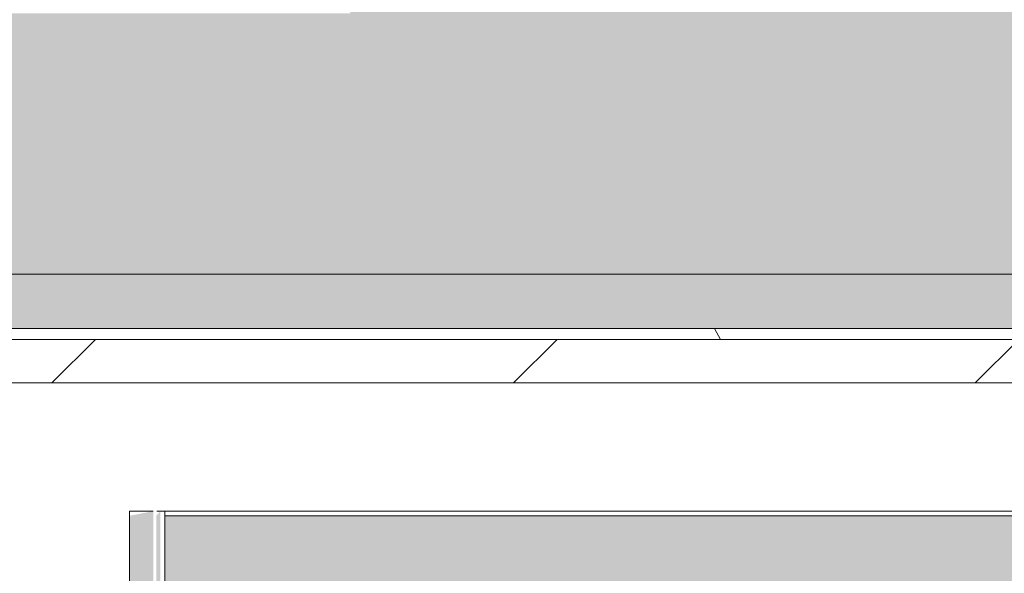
# Model space of a CAD drawing. Header units: millimetres. Extents: x 5980700 to 6194397, y -12939 to 2351883.
# Tile 416 of 587: x 6089586 to 6089813, y 1785 to 1912. Entities that reach past the tile are written whole.
import ezdxf

# ---------------------------------------------------------------- set-up
doc = ezdxf.new("R2010")
doc.units = ezdxf.units.MM
for name, color, linetype, lineweight in [('A-FLOR-PATT', 8, 'Continuous', 18), ('A-WALL', 113, 'Continuous', 18), ('A-WALL-PATT', 111, 'Continuous', 25), ('P-SANR-FIXT', 6, 'Continuous', 9)]:
    doc.layers.add(name, color=color, linetype=linetype, lineweight=lineweight)

# ---------------------------------------------------------------- blocks, each defined once
blk = doc.blocks.new('GR-MET-TANQUE DE PAREDE TRAMONTINA HERA WALL 30L EM AÇO INOX ACETINADO 50 X40 CM - 94401-3228721-PLANTA DE CAIMENTO DE PISOS - 1 PAV_')
at = {"layer": 'P-SANR-FIXT', "lineweight": 5}
for points in [[(-6992.274038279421, 297.0646794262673), (-6873.461325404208, 297.0646794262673), (-6886.913560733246, 8323.464679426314), (-6992.274038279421, 8303.144679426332), (-6992.274038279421, 719.1530547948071)], [(-6835.02467942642, 297.0646794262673), (-6855.378377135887, 8323.464679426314), (-6873.461325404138, 8303.144679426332), (-6854.594807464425, 297.0646794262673), (-6843.594265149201, 297.0646794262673)]]:
    blk.add_hatch(color=256, dxfattribs=at).paths.add_polyline_path(points)
h = blk.add_hatch(color=256, dxfattribs=at)
h.paths.add_polyline_path([(3578.975320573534, -2954.135320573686), (4057.007926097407, -2917.319573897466), (4357.038408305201, -2859.661357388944), (4771.137865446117, -2726.593491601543), (5089.883297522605, -2581.729951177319), (5485.223687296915, -2334.94529877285), (5734.91970704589, -2136.49346502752), (6012.533465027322, -1858.87970704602), (6254.660465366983, -1549.827425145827), (6495.420201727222, -1136.517144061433), (6633.416969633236, -813.7585207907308), (6741.633845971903, -453.3620288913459), (6806.47041204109, -94.82417541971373), (6830.175320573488, 297.0646794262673), (6830.175320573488, 8303.144679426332), (-6835.02467942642, 8303.144679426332), (-6829.093041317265, 100.7621086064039), (-6781.769720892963, -288.9804995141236), (-6687.813160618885, -670.1772492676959), (-6548.593458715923, -1037.269433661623), (-6366.140751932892, -1384.904022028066), (-6143.115611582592, -1708.011719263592), (-5882.770246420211, -2001.88088756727), (-5588.901078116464, -2262.226252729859), (-5189.558977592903, -2528.247734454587), (-4868.622207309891, -2688.222825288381), (-4512.286641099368, -2817.734528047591), (-4149.251543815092, -2904.018411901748), (-3773.296327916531, -2948.410091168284), (-3084.070879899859, -2954.135320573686), (2628.792164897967, -2954.135320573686)])
h.paths.add_polyline_path([(-3583.824679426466, -2720.455320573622), (-3962.020218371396, -2696.661274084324), (-4334.251387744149, -2625.654380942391), (-4694.647879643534, -2508.554462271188), (-5037.526026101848, -2347.208253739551), (-5367.362434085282, -2136.49346502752), (-5649.459262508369, -1902.612733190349), (-5940.502402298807, -1585.586717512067), (-6143.115611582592, -1300.333383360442), (-6314.158406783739, -987.7328484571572), (-6453.656738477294, -635.4002814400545), (-6557.34152234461, -208.7261621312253), (-6595.390292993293, 107.5930309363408), (-6601.344679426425, 719.1530547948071), (-6595.390292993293, 5109.336327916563), (-6547.896104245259, 5485.291543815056), (-6453.656738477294, 5852.329640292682), (-6289.992877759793, 6252.089728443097), (-6131.601081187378, 6536.732749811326), (-5908.863799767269, 6843.304316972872), (-5649.459262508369, 7119.542092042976), (-5357.478433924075, 7361.089640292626), (-5037.526026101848, 7564.137612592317), (-4694.647879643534, 7725.483821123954), (-4334.251387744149, 7842.583739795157), (-3962.020218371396, 7913.590632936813), (-3583.824679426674, 7937.384679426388), (3768.446969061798, 7931.430292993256), (4144.40218496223, 7883.936104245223), (4511.440281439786, 7789.696738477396), (4863.772848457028, 7650.198406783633), (5195.84339095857, 7467.641081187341), (5537.519896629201, 7213.954633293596), (5778.652733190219, 6985.499262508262), (6020.2002814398, 6693.518433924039), (6223.248253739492, 6373.566026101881), (6384.594462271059, 6030.687879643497), (6501.6943809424, 5670.291387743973), (6572.701274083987, 5298.06021837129), (6596.495320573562, 4919.864679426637), (6590.54093414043, 107.5930309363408), (6543.046745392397, -268.3621849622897), (6435.390977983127, -672.6657705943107), (6309.309047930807, -987.7328484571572), (6126.751722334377, -1319.80339095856), (5877.920887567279, -1655.972284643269), (5644.609903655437, -1902.612733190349), (5352.629075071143, -2144.160281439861), (4971.026730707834, -2378.620465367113), (4635.09835299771, -2528.247734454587), (4329.402028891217, -2625.654380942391), (3896.475320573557, -2702.39869174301), (3578.975320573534, -2720.455320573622), (-3084.070879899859, -2720.455320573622)])
for p, q in [((-6992.274038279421, 8323.464679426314), (-6992.274038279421, 297.0646794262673)), ((-6886.913560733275, 8323.464679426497), (-6992.274038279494, 8323.464679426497)), ((-6835.024679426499, 8323.464679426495), (-6871.143970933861, 8323.464679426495)), ((6830.175320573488, 8323.464679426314), (-6835.02467942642, 8323.464679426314)), ((-6835.024679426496, 8303.144679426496), (-6835.024679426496, 8323.464679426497)), ((6830.175320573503, 8323.464679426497), (-6835.024679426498, 8323.464679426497)), ((-6835.02467942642, 8303.144679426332), (6830.175320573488, 8303.144679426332)), ((-6835.0246794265, 297.0646794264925), (-6835.0246794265, 8303.144679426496)), ((6830.175320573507, 8303.144679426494), (-6835.024679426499, 8303.144679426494))]:
    blk.add_line(p, q, dxfattribs=at)
blk = doc.blocks.new('GR-MET-TANQUE DE PAREDE TRAMONTINA HERA WALL 30L EM AÇO INOX ACETINADO 50 X40 CM - 94401-107 TANQUE DE PAREDE 27L-3228722-PLANTA DE CAIMENTO DE PISOS - 1 PAV_')
at = {"xscale": 0.05153901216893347, "yscale": 0.05153901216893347, "zscale": 0.05153901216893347}
blk.add_blockref('GR-MET-TANQUE DE PAREDE TRAMONTINA HERA WALL 30L EM AÇO INOX ACETINADO 50 X40 CM - 94401-3228721-PLANTA DE CAIMENTO DE PISOS - 1 PAV_', (0.1249655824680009, -232.6195110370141), dxfattribs=at)
blk = doc.blocks.new('BE-PMSa-MOD-ARQ-CONEXAODOFUTURO-EX-000-R_rvt-2-PLANTA DE CAIMENTO DE PISOS - 1 PAV_')
at = {"layer": 'A-FLOR-PATT', "lineweight": 5}
h = blk.add_hatch(dxfattribs=at)
h.set_pattern_fill('FP_192', color=71, style=0, pattern_type=2)
h.set_pattern_definition([(90, (-2708.615, 514.159), (-450, 2.755455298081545e-14), []), (180, (-2708.615, 514.159), (-5.510910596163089e-14, -450), [])])
h.paths.add_polyline_path([(-3061.114845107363, 120.3896399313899), (-3051.114845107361, 120.3896399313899), (-3051.114845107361, 760.3896399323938), (-3061.114845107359, 760.3896399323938), (-3061.114845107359, 771.3896399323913), (-3081.11991173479, 771.3896399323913), (-3081.11991173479, 660.3896399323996), (-3100.119911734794, 660.3896399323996), (-3100.119911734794, 790.3896399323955), (-3061.114845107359, 790.3896399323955), (-3061.114845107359, 800.3896399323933), (-3051.114845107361, 800.3896399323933), (-3051.114845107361, 840.3896399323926), (-3021.114845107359, 840.3896399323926), (-3021.114845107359, 800.3896399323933), (-3011.114845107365, 800.3896399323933), (-3011.114845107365, 790.3896399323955), (-2972.10977847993, 790.3896399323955), (-2972.10977847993, 660.3896399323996), (-2991.10977847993, 660.3896399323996), (-2992.114845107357, 771.3896399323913), (-3011.114845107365, 771.3896399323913), (-3011.114845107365, 760.3896399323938), (-3021.114845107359, 760.3896399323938), (-3021.114845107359, 120.3896399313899), (-2321.114845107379, 120.38963993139), (-2321.114845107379, 135.3896399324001), (-2271.114845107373, 135.3896399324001), (-2271.114845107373, 120.3896399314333), (-1788.614845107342, 120.3896399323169), (-1788.614845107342, 1828.640541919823), (-3156.11484510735, 1828.640541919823), (-3156.11484510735, 120.3896399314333), (-3111.11484510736, 120.3896399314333), (-3111.11484510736, 135.3896399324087), (-3061.114845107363, 135.3896399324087)])
h.paths.add_polyline_path([(-2385.405754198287, 1209.818154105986), (-2494.67406530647, 1210.968425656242), (-2513.441901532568, 1213.826982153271), (-2533.617734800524, 1219.299263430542), (-2552.767718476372, 1227.020742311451), (-2572.598511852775, 1237.934278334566), (-2596.182046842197, 1256.218682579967), (-2611.756813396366, 1272.471553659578), (-2623.984628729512, 1288.809522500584), (-2634.924497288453, 1307.873240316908), (-2642.997398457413, 1326.996886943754), (-2648.820865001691, 1346.916379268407), (-2653.364776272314, 1385.486267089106), (-2652.214504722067, 1799.158994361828), (-1932.864913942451, 1798.111721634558), (-1934.015185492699, 1368.508865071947), (-1936.873741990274, 1349.741028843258), (-1942.346023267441, 1329.565195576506), (-1950.067502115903, 1310.415211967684), (-1960.981038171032, 1290.584418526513), (-1979.476394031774, 1266.776786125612), (-1995.518314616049, 1251.426116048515), (-2011.856290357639, 1239.198296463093), (-2030.920000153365, 1228.258433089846), (-2050.043646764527, 1220.18553192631), (-2069.963139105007, 1214.362065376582), (-2108.533026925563, 1209.818154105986), (-2301.77352173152, 1209.818154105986)])
h.paths.add_polyline_path([(-2477.696663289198, 1215.248329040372), (-2478.707222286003, 1215.869540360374), (-2481.621891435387, 1215.495511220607)])
h.paths.add_polyline_path([(-2477.696663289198, 1217.373753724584), (-2477.696663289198, 1217.922630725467), (-2478.601607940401, 1217.418295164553)])
h.paths.add_polyline_path([(-2477.696663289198, 1216.522428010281), (-2477.696663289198, 1217.373753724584), (-2481.267902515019, 1216.640651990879)])
h.paths.add_polyline_path([(-2486.166268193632, 1217.790628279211), (-2488.743123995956, 1218.204088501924), (-2487.626071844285, 1217.86247991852)])
h.paths.add_polyline_path([(-2082.560126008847, 1219.247246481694), (-2063.880831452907, 1223.351276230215), (-2077.389146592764, 1220.869054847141), (-2082.446150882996, 1219.285498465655)])
h.paths.add_polyline_path([(-2600.209048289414, 1270.129862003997), (-2610.318473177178, 1282.855912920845), (-2606.494505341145, 1277.552102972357), (-2600.230697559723, 1270.153270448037)])
h.paths.add_polyline_path([(-2585.479272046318, 1256.261601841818), (-2596.365847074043, 1267.143696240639), (-2593.660653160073, 1263.568418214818), (-2585.645466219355, 1256.402757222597)])
h.paths.add_polyline_path([(-2569.213826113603, 1244.238721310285), (-2581.107200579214, 1253.625674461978), (-2578.064582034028, 1250.457326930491), (-2569.933853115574, 1244.717610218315)])
h.paths.add_polyline_path([(-2542.382742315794, 1230.109776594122), (-2555.567367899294, 1237.116035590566), (-2554.304913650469, 1235.563275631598), (-2542.885728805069, 1230.326467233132)])
h.paths.add_polyline_path([(-2034.649451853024, 1234.303316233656), (-2019.671442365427, 1243.056734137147), (-2030.856846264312, 1236.97880872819), (-2034.105931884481, 1234.686742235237)])
h.paths.add_polyline_path([(-2053.302534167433, 1226.502938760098), (-2037.770522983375, 1233.315533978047), (-2049.805317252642, 1228.430575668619), (-2053.035444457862, 1226.650156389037)])
h.paths.add_polyline_path([(-2029.460233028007, 1236.110069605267), (-2021.413321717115, 1240.785904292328), (-2029.442440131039, 1236.119169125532)])
h.paths.add_polyline_path([(-1985.740838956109, 1329.465160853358), (-1983.190975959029, 1331.20294935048), (-1984.448311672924, 1330.230550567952), (-1985.55232971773, 1329.576789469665)])
h.paths.add_polyline_path([(-1986.011866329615, 1323.496216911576), (-1985.196751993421, 1322.730366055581), (-1986.094555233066, 1322.739353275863)])
h.paths.add_polyline_path([(-1999.17087410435, 1303.194681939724), (-1997.2370520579, 1300.723855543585), (-2002.359454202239, 1298.686025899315), (-1999.489666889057, 1302.83380980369)])
h.paths.add_polyline_path([(-2010.217714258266, 1292.558936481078), (-2014.480092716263, 1289.727775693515), (-2013.238608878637, 1288.302829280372), (-2009.70505890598, 1291.768410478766)])
h.paths.add_polyline_path([(-2016.934354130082, 1285.736636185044), (-2017.839468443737, 1287.106963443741), (-2019.880274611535, 1286.699588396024), (-2018.839280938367, 1285.290387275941), (-2017.120664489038, 1285.692991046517)])
h.paths.add_polyline_path([(-2037.197033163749, 1267.560721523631), (-2042.49597852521, 1264.949931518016), (-2041.044355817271, 1267.323389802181), (-2038.819816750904, 1267.917308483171)])
h.paths.add_polyline_path([(-2045.098100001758, 1270.695217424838), (-2042.49597852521, 1275.057467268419), (-2045.439065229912, 1274.271782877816), (-2048.551302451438, 1273.278130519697), (-2047.090147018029, 1272.794656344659), (-2045.439065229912, 1271.561042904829)])
h.paths.add_polyline_path([(-2065.298357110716, 1261.472472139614), (-2067.027447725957, 1260.090729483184), (-2065.354163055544, 1260.351172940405)])
h.paths.add_polyline_path([(-2062.822545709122, 1266.350255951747), (-2057.822252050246, 1267.765776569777), (-2057.822252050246, 1268.574891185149), (-2058.395226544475, 1269.868988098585), (-2054.520052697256, 1273.640267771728), (-2055.220535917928, 1274.239021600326), (-2056.343306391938, 1275.32056883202), (-2060.645077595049, 1271.268401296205), (-2059.537463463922, 1271.063836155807), (-2062.755643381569, 1266.549115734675)])
h.paths.add_polyline_path([(-2066.024810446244, 1265.245595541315), (-2066.024810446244, 1262.900282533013), (-2067.027447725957, 1262.003603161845), (-2065.203360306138, 1261.534719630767), (-2062.104395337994, 1264.616876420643), (-2063.351178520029, 1265.245595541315), (-2063.711326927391, 1266.043659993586), (-2065.550969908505, 1265.40905263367)])
h.paths.add_polyline_path([(-2065.210598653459, 1267.274529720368), (-2065.210598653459, 1269.687649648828), (-2068.749299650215, 1267.835220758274), (-2065.550969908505, 1267.328459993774)])
h.paths.add_polyline_path([(-2076.352072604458, 1260.868781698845), (-2072.182003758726, 1260.868781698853), (-2070.411218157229, 1263.783445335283), (-2065.210598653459, 1267.274529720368), (-2068.45025263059, 1266.678302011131), (-2068.749299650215, 1267.835220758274), (-2076.311618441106, 1262.787586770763), (-2076.092766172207, 1262.695778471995)])
h.paths.add_polyline_path([(-2101.257883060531, 1242.108587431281), (-2074.989097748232, 1246.259658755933), (-2051.282296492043, 1254.553749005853), (-2037.754781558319, 1261.220955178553), (-2020.310723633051, 1272.991598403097), (-2005.490591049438, 1286.285470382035), (-1997.699132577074, 1295.230027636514), (-1986.238142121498, 1311.600876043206), (-1977.995940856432, 1327.272039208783), (-1971.469536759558, 1345.134692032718), (-1967.4985743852, 1362.201384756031), (-1965.742905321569, 1378.284486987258), (-1966.86839724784, 1378.118265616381), (-1969.205306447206, 1369.156972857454), (-1968.456233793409, 1368.065475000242), (-1970.604800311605, 1364.285350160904), (-1971.583910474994, 1364.144090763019), (-1974.169945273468, 1358.451519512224), (-1977.714465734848, 1353.075655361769), (-1976.676781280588, 1351.715792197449), (-1972.617144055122, 1355.947862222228), (-1971.794189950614, 1355.661244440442), (-1969.781314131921, 1358.386849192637), (-1973.358730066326, 1349.986799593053), (-1973.358730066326, 1349.742312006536), (-1972.745116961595, 1348.620988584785), (-1976.191948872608, 1339.06831262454), (-1979.134245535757, 1335.099132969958), (-1981.095831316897, 1334.169196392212), (-1981.095831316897, 1339.256395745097), (-1982.042071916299, 1339.40947422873), (-1984.300262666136, 1336.763749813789), (-1986.248129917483, 1334.071764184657), (-1985.315838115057, 1333.637814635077), (-1984.458201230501, 1333.637814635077), (-1986.217635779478, 1330.959531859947), (-1989.781597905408, 1328.576218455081), (-1989.337710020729, 1325.45135236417), (-1985.993920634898, 1329.154876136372), (-1985.55232971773, 1328.404820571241), (-1986.175633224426, 1325.584541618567), (-1984.448311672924, 1327.637175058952), (-1983.531970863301, 1326.957940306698), (-1988.300257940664, 1322.275104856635), (-1989.781597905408, 1322.489197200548), (-1990.669972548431, 1322.081489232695), (-1993.670908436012, 1317.650989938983), (-1995.866106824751, 1316.820626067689), (-1995.866106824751, 1314.112330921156), (-1991.567297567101, 1315.625908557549), (-1988.781726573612, 1317.560638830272), (-1991.573527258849, 1313.959319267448), (-1991.576189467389, 1312.592637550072), (-1997.193717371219, 1304.792685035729), (-2006.969637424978, 1297.111660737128), (-2010.998278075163, 1296.87058749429), (-2011.283304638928, 1294.929710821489), (-2014.009268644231, 1293.674927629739), (-2009.318441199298, 1293.039932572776), (-2006.961267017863, 1294.112457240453), (-2005.775437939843, 1293.583724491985), (-2005.775437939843, 1291.518149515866), (-2004.777982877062, 1291.768410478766), (-2007.007336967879, 1288.677704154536), (-2009.318441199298, 1288.266765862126), (-2012.037773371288, 1288.522634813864), (-2013.672997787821, 1287.160244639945), (-2014.026177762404, 1286.231266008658), (-2018.839280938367, 1284.283823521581), (-2019.861647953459, 1282.710133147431), (-2017.839468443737, 1282.540732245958), (-2013.949506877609, 1283.907405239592), (-2014.014366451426, 1281.164908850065), (-2015.090040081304, 1280.328357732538), (-2026.025034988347, 1274.761583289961), (-2028.68532392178, 1272.991598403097), (-2029.311900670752, 1271.788868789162), (-2028.53730509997, 1271.269004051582), (-2033.039868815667, 1268.595802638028), (-2033.771857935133, 1269.159614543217), (-2036.217310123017, 1269.159614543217), (-2033.771857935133, 1271.079977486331), (-2035.629067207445, 1271.403304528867), (-2038.071023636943, 1271.859411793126), (-2038.461734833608, 1271.835372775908), (-2040.385987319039, 1270.21187522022), (-2041.309287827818, 1269.662975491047), (-2044.282382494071, 1268.646576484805), (-2046.410641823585, 1270.883625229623), (-2049.607524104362, 1270.325756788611), (-2050.033026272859, 1269.602491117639), (-2047.090147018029, 1268.346741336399), (-2050.865522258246, 1266.797149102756), (-2052.603626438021, 1266.434433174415), (-2057.907121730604, 1261.294097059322), (-2060.474703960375, 1260.344721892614), (-2068.29066351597, 1257.742209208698), (-2072.195619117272, 1258.591187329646), (-2074.469517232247, 1257.753722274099), (-2077.022368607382, 1260.820498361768), (-2082.761014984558, 1259.45817597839), (-2085.376661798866, 1257.81157915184), (-2087.232279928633, 1258.619929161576), (-2086.881232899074, 1261.122462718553), (-2091.091994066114, 1259.745007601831), (-2090.909593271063, 1258.619929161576), (-2097.224943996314, 1257.175148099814), (-2100.040584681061, 1256.356742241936), (-2100.304326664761, 1255.522836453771), (-2102.671216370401, 1254.435178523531), (-2104.757513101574, 1255.483089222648), (-2108.533026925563, 1255.291145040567), (-2108.532940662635, 1252.454629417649), (-2100.662309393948, 1253.432346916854), (-2098.74092597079, 1251.621364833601), (-2098.538726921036, 1251.675186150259), (-2095.592052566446, 1253.432346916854), (-2097.124365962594, 1254.517098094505), (-2085.245502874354, 1255.075280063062), (-2085.245502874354, 1252.933898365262), (-2089.041202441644, 1251.747326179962), (-2085.245502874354, 1249.586500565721), (-2092.459903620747, 1247.877179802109), (-2097.136337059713, 1248.913496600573), (-2101.443416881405, 1250.227805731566), (-2101.4861124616, 1250.332797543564), (-2104.929092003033, 1251.645184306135), (-2108.533026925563, 1250.332797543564), (-2108.533026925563, 1242.473705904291)])
h.paths.add_polyline_path([(-2477.696663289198, 1248.875312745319), (-2477.696663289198, 1249.951062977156), (-2478.891897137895, 1249.118011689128)])
h.paths.add_polyline_path([(-2495.720368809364, 1260.277374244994), (-2498.059536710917, 1259.688216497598), (-2496.826857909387, 1259.688216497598), (-2496.360625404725, 1259.936375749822)])
h.paths.add_polyline_path([(-2517.198736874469, 1260.56345831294), (-2519.99770862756, 1261.712181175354), (-2519.216795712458, 1260.863032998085), (-2518.533944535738, 1260.761665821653)])
h.paths.add_polyline_path([(-2535.373757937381, 1264.950981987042), (-2533.814286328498, 1265.806610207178), (-2535.01086572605, 1265.806610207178), (-2535.297832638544, 1265.129998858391)])
h.paths.add_polyline_path([(-2547.902016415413, 1272.910526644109), (-2544.930173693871, 1271.000908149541), (-2545.880019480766, 1272.766426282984), (-2546.820587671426, 1272.833457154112)])
h.paths.add_polyline_path([(-2582.251883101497, 1295.895512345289), (-2577.042795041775, 1292.538573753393), (-2576.545114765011, 1293.125308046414), (-2577.751080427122, 1295.895512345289), (-2585.646606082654, 1299.767399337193), (-2582.463302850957, 1296.13664936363)])
h.paths.add_polyline_path([(-2589.869940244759, 1310.141500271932), (-2585.963054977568, 1307.340931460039), (-2585.226527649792, 1308.248809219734), (-2588.207083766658, 1310.673724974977), (-2588.816374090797, 1311.367223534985), (-2589.78324481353, 1310.242362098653)])
h.paths.add_polyline_path([(-2597.592707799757, 1316.257969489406), (-2590.191331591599, 1309.677347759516), (-2590.191331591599, 1310.563576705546), (-2594.564858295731, 1316.257969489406), (-2595.735742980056, 1315.351682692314)])
h.paths.add_polyline_path([(-2598.404424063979, 1320.693153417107), (-2596.293896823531, 1320.693153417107), (-2597.349434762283, 1321.068025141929)])
h.paths.add_polyline_path([(-2603.441542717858, 1335.498170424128), (-2603.065711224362, 1332.696711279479), (-2600.214130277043, 1330.313454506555), (-2600.214130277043, 1331.594398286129), (-2601.855949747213, 1332.696711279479), (-2602.313533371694, 1333.50517969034)])
h.paths.add_polyline_path([(-2477.696663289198, 1242.473705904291), (-2477.696663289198, 1248.875312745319), (-2482.00864201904, 1249.118011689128), (-2483.24217170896, 1249.698056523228), (-2490.440285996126, 1249.365105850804), (-2482.496771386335, 1251.282385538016), (-2477.696663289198, 1251.294735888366), (-2477.696663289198, 1255.291145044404), (-2481.709060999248, 1255.291145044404), (-2482.263410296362, 1256.342370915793), (-2487.283260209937, 1256.607055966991), (-2487.283260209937, 1259.005845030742), (-2494.001528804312, 1258.646488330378), (-2494.243663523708, 1257.854050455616), (-2497.015240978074, 1258.125844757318), (-2498.91830454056, 1258.646488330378), (-2500.779650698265, 1258.646488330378), (-2502.270287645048, 1259.688216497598), (-2504.238014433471, 1258.999604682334), (-2507.053541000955, 1260.667170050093), (-2508.774623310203, 1260.831165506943), (-2508.28731623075, 1262.970235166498), (-2508.039137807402, 1263.783445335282), (-2523.129242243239, 1268.45270255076), (-2525.712986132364, 1268.595935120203), (-2527.059826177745, 1269.967192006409), (-2532.639903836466, 1269.406412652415), (-2529.976181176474, 1267.779322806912), (-2529.961775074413, 1265.775328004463), (-2525.150879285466, 1265.806610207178), (-2525.115171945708, 1266.474671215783), (-2521.395164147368, 1266.201362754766), (-2520.600951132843, 1264.873473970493), (-2519.76022220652, 1264.062454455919), (-2516.997364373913, 1263.178130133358), (-2513.966977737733, 1261.825736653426), (-2511.729684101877, 1261.766492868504), (-2512.40283933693, 1259.736450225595), (-2515.320060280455, 1259.784294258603), (-2517.064347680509, 1259.409134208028), (-2517.198736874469, 1258.955268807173), (-2520.734602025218, 1261.088346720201), (-2519.175935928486, 1258.179712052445), (-2518.533944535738, 1257.871480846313), (-2513.70021302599, 1257.689736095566), (-2514.006080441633, 1256.080285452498), (-2515.412821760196, 1255.1539694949), (-2512.40283933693, 1253.171741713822), (-2518.533944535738, 1253.010908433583), (-2517.064347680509, 1252.097279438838), (-2519.392755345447, 1251.708643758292), (-2522.841066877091, 1253.690669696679), (-2524.712103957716, 1256.399629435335), (-2524.047038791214, 1256.556370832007), (-2521.769652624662, 1257.002672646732), (-2524.645101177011, 1258.361617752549), (-2528.091320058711, 1258.062962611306), (-2530.458294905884, 1257.112556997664), (-2535.037105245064, 1260.688258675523), (-2533.835056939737, 1261.401551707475), (-2537.520126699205, 1264.139800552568), (-2535.373757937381, 1264.950981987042), (-2539.074725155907, 1267.123863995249), (-2542.588400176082, 1266.34370556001), (-2539.450159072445, 1263.783445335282), (-2540.647648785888, 1263.783445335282), (-2545.843756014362, 1266.865845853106), (-2550.388092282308, 1272.326761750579), (-2548.685143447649, 1272.766873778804), (-2547.923941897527, 1272.951006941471), (-2550.388092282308, 1275.401323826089), (-2556.121366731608, 1278.039529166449), (-2557.418582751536, 1278.520191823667), (-2559.00904460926, 1277.356280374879), (-2565.717606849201, 1282.913767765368), (-2568.379545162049, 1283.586246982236), (-2565.717606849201, 1280.060953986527), (-2569.501039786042, 1281.746288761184), (-2571.9698162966, 1281.746288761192), (-2578.899554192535, 1288.020562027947), (-2578.045470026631, 1288.737595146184), (-2578.563728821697, 1289.991332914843), (-2585.08830526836, 1297.564098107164), (-2591.316045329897, 1302.266491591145), (-2594.76896190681, 1307.935012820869), (-2596.739678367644, 1311.760669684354), (-2599.157505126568, 1317.791005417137), (-2600.417703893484, 1320.642210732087), (-2598.430796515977, 1319.315302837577), (-2599.157505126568, 1323.644164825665), (-2600.53377658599, 1322.757128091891), (-2601.052351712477, 1322.757128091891), (-2603.702812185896, 1327.31459900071), (-2602.900122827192, 1328.038637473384), (-2604.169310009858, 1331.223757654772), (-2605.769334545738, 1330.531962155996), (-2609.892218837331, 1337.209436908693), (-2607.565351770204, 1334.733137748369), (-2606.494912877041, 1335.507317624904), (-2605.557529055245, 1337.129415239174), (-2604.854257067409, 1337.81540555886), (-2605.557529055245, 1338.968962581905), (-2605.557529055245, 1340.970306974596), (-2609.892218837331, 1345.134529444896), (-2609.93075342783, 1347.350032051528), (-2612.206465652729, 1350.949323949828), (-2613.262060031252, 1358.02093307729), (-2612.206465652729, 1358.163612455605), (-2612.693835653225, 1359.418306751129), (-2616.746418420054, 1367.258913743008), (-2615.311417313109, 1367.258913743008), (-2620.709224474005, 1385.486267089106), (-2620.387572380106, 1373.088363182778), (-2616.923271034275, 1351.942336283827), (-2608.417297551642, 1327.716430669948), (-2602.504237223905, 1315.601217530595), (-2590.191331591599, 1297.263963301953), (-2576.828842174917, 1282.372342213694), (-2567.952902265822, 1274.652372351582), (-2552.085389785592, 1263.494523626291), (-2535.910890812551, 1254.949180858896), (-2518.04823808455, 1248.422776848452), (-2499.915851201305, 1244.273777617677), (-2484.898443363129, 1242.696145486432), (-2481.476924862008, 1242.590465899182)])
h.paths.add_polyline_path([(-2489.717007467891, 1246.983979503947), (-2489.717007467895, 1248.158507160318), (-2487.831453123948, 1247.799544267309), (-2489.280229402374, 1246.99245233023)])
h.paths.add_polyline_path([(-2082.053874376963, 1247.432297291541), (-2082.896699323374, 1248.244203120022), (-2081.289634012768, 1247.710884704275)])
h.paths.add_polyline_path([(-2502.781548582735, 1250.551709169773), (-2510.183331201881, 1257.191049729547), (-2506.943103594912, 1258.007719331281), (-2502.651480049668, 1253.618202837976), (-2499.691193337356, 1251.596698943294), (-2495.420730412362, 1251.543975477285), (-2494.55882629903, 1250.12364516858), (-2501.058837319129, 1250.288313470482), (-2502.651480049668, 1250.531822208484)])
h.paths.add_polyline_path([(-2498.368368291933, 1247.917391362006), (-2507.053541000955, 1249.398652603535), (-2505.486905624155, 1250.082163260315), (-2504.120709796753, 1250.678498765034), (-2498.90407002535, 1249.052411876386)])
h.paths.add_polyline_path([(-2095.699343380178, 1248.857082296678), (-2091.820967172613, 1250.227805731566), (-2092.862853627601, 1249.951062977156), (-2094.767229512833, 1249.216581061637)])
h.paths.add_polyline_path([(-2513.317847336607, 1250.284872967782), (-2517.064347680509, 1252.097279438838), (-2513.23452321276, 1250.311970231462)])
h.paths.add_polyline_path([(-2076.707114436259, 1250.842012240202), (-2077.022368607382, 1251.940281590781), (-2075.998925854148, 1251.428014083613)])
h.paths.add_polyline_path([(-1993.176621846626, 1262.973882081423), (-1981.433656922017, 1275.840481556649), (-1990.190458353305, 1266.817080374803), (-1993.139242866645, 1263.021988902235)])
h.paths.add_polyline_path([(-1993.176621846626, 1262.973882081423), (-1991.864873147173, 1263.153523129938), (-1993.116735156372, 1263.021988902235)])
h.paths.add_polyline_path([(-2489.936941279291, 1251.81782259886), (-2499.655460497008, 1254.003273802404), (-2490.115540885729, 1255.694747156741), (-2488.843866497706, 1255.694747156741), (-2486.699571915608, 1256.342370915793), (-2485.015642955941, 1254.61737580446), (-2486.070492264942, 1253.726819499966), (-2489.839874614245, 1251.874613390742)])
h.paths.add_polyline_path([(-2070.652397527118, 1252.635179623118), (-2069.973550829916, 1254.117541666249), (-2067.936694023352, 1253.458990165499), (-2070.070555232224, 1252.811681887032)])
h.paths.add_polyline_path([(-2003.290915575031, 1252.952339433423), (-1992.350885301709, 1262.064740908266), (-1993.200031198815, 1261.940975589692), (-2002.600089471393, 1253.566939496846)])
h.paths.add_polyline_path([(-2075.689228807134, 1255.418399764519), (-2075.580046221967, 1256.733989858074), (-2071.709029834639, 1257.400816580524), (-2071.709029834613, 1256.041244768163), (-2075.580046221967, 1255.435485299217)])
h.paths.add_polyline_path([(-2076.410868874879, 1252.966539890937), (-2077.62546075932, 1254.533319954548), (-2075.044198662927, 1254.998170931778), (-2075.044198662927, 1253.79394421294), (-2075.998925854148, 1253.215936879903)])
h.paths.add_polyline_path([(-2480.808769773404, 1253.178575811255), (-2482.263410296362, 1254.491571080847), (-2481.353758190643, 1254.61737580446)])
h.paths.add_polyline_path([(-2097.124365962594, 1254.517098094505), (-2097.224943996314, 1255.930330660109), (-2096.435289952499, 1255.09195010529)])
h.paths.add_polyline_path([(-2066.341518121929, 1254.965115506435), (-2067.027447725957, 1256.006312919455), (-2065.826532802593, 1255.60631420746)])
h.paths.add_polyline_path([(-2502.442404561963, 1254.977030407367), (-2502.651480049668, 1256.40308812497), (-2501.187634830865, 1255.231935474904)])
h.paths.add_polyline_path([(-2108.533026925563, 1256.865098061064), (-2105.696875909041, 1258.529418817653), (-2108.533026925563, 1258.439051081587), (-2108.533026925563, 1257.117808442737)])
h.paths.add_polyline_path([(-2477.696663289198, 1256.865098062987), (-2477.696663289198, 1258.439051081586), (-2480.549271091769, 1258.439051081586)])
h.paths.add_polyline_path([(-2061.553781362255, 1257.03001485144), (-2061.553781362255, 1258.292292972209), (-2060.474703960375, 1257.353801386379)])
h.paths.add_polyline_path([(-2104.757513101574, 1257.117808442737), (-2101.199592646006, 1257.222088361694), (-2101.199592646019, 1258.77823602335), (-2105.634634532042, 1258.439051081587), (-2104.826740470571, 1257.222088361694)])
h.paths.add_polyline_path([(-2489.167676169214, 1257.801020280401), (-2491.603476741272, 1258.646488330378), (-2489.534783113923, 1258.646488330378)])
h.paths.add_polyline_path([(-2507.134643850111, 1258.277094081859), (-2507.816138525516, 1259.648078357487), (-2507.053541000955, 1258.817138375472)])
h.paths.add_polyline_path([(-2041.644814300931, 1263.103449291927), (-2038.819816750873, 1265.758578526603), (-2038.11838608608, 1264.949931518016), (-2041.553579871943, 1263.151220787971)])
h.paths.add_polyline_path([(-2043.191994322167, 1261.055863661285), (-2040.52983258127, 1263.369920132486), (-2041.044355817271, 1262.231851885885)])
h.paths.add_polyline_path([(-2511.754385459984, 1261.922613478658), (-2513.966977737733, 1263.335611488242), (-2512.075100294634, 1263.404534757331)])
h.paths.add_polyline_path([(-2051.508802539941, 1262.26090895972), (-2052.771829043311, 1263.052588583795), (-2048.694527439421, 1265.418321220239), (-2047.744173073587, 1264.510878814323), (-2051.282296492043, 1262.396282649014)])
h.paths.add_polyline_path([(-2543.038542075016, 1263.013989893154), (-2545.138827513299, 1265.157870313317), (-2543.218638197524, 1263.783445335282), (-2543.081961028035, 1263.199496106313)])
h.paths.add_polyline_path([(-2517.722302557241, 1263.788245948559), (-2516.448279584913, 1265.461061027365), (-2515.320060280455, 1264.477898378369), (-2517.508226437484, 1263.849704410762)])
h.paths.add_polyline_path([(-2557.418582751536, 1272.786617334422), (-2559.417878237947, 1272.786617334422), (-2562.354227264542, 1276.180156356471), (-2557.536748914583, 1274.146957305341)])
h.paths.add_polyline_path([(-2554.155335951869, 1270.038709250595), (-2557.418582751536, 1272.786617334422), (-2554.103770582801, 1272.214978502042), (-2553.556003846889, 1270.133806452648)])
h.paths.add_polyline_path([(-2547.923941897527, 1265.760113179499), (-2553.556003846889, 1269.214708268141), (-2552.254968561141, 1269.121338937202), (-2548.685143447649, 1266.631489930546)])
h.paths.add_polyline_path([(-2527.742311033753, 1266.201566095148), (-2526.939704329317, 1267.825465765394), (-2525.548675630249, 1266.429606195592), (-2526.939704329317, 1266.285001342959)])
h.paths.add_polyline_path([(-2053.972628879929, 1269.158844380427), (-2050.865522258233, 1269.70804904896), (-2051.943831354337, 1271.019980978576), (-2053.871628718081, 1269.251497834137)])
h.paths.add_polyline_path([(-2601.11818939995, 1269.304125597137), (-2601.24195396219, 1270.153270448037), (-2601.22196926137, 1269.414645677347)])
h.paths.add_polyline_path([(-2550.22569626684, 1272.484282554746), (-2552.254968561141, 1274.692182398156), (-2551.043775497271, 1274.437146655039), (-2550.388092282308, 1272.871943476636)])
h.paths.add_polyline_path([(-2049.326061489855, 1272.928230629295), (-2050.155465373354, 1274.406174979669), (-2050.493506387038, 1273.08367042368), (-2049.607524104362, 1272.965706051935)])
h.paths.add_polyline_path([(-2033.612564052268, 1273.91064425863), (-2034.259455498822, 1275.800799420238), (-2035.934376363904, 1274.134146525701), (-2033.903204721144, 1273.938621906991)])
h.paths.add_polyline_path([(-2531.836535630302, 1274.348538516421), (-2530.424514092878, 1275.702728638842), (-2531.429067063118, 1275.702728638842), (-2531.710614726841, 1274.767026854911)])
h.paths.add_polyline_path([(-2046.526632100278, 1278.29499804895), (-2044.207800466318, 1279.113658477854), (-2045.46573811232, 1280.169296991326), (-2046.473552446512, 1278.388774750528)])
h.paths.add_polyline_path([(-2052.476994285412, 1275.320568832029), (-2050.033026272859, 1276.848085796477), (-2047.744173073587, 1277.316990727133), (-2047.744173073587, 1278.335985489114), (-2049.312289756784, 1278.388774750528), (-2050.155525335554, 1280.169296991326), (-2053.448920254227, 1276.580437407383), (-2052.757095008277, 1275.683652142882)])
h.paths.add_polyline_path([(-2023.981150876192, 1277.074854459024), (-2018.803298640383, 1281.538549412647), (-2019.508862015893, 1281.538549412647), (-2023.223544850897, 1278.217993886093), (-2023.885039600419, 1277.219875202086)])
h.paths.add_polyline_path([(-2032.342006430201, 1280.334549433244), (-2029.671348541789, 1279.01495504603), (-2027.239157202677, 1280.582982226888), (-2021.160127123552, 1284.908334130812), (-2023.981150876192, 1283.955484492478), (-2029.671348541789, 1280.803705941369), (-2030.314786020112, 1281.877017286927), (-2032.260299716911, 1280.396718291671)])
h.paths.add_polyline_path([(-2036.338329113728, 1277.443465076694), (-2032.260299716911, 1281.63235451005), (-2032.260299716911, 1285.779318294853), (-2034.223247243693, 1284.359491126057), (-2036.518071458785, 1286.104296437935), (-2038.160433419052, 1284.643051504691), (-2036.531454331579, 1284.158901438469), (-2038.160433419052, 1282.407972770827), (-2035.585104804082, 1282.512965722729), (-2034.697044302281, 1280.334549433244), (-2036.595500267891, 1278.851658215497), (-2038.160433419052, 1278.219914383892)])
h.paths.add_polyline_path([(-1979.308361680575, 1277.703658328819), (-1969.075691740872, 1292.005267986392), (-1976.6724344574, 1282.075729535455), (-1979.064469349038, 1278.10818946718)])
h.paths.add_polyline_path([(-2566.450165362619, 1285.174213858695), (-2572.296981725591, 1288.020562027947), (-2569.297682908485, 1285.665137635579), (-2566.843409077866, 1285.244476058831)])
h.paths.add_polyline_path([(-2550.388092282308, 1278.963294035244), (-2547.728638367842, 1279.905920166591), (-2549.067884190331, 1281.20344034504), (-2550.621607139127, 1280.941463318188), (-2561.124056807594, 1287.253680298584), (-2562.354227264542, 1286.226865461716), (-2562.828485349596, 1285.338801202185), (-2564.65419758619, 1284.107372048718), (-2559.847370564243, 1281.874596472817), (-2551.697786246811, 1279.391949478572)])
h.paths.add_polyline_path([(-2541.123230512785, 1279.15848918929), (-2535.297787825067, 1279.505739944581), (-2539.074725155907, 1282.883548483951), (-2541.53082293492, 1280.886175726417), (-2543.606686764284, 1279.666861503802), (-2541.53082293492, 1279.24192480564)])
h.paths.add_polyline_path([(-2552.609804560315, 1280.450692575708), (-2554.513337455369, 1282.48249578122), (-2552.929751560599, 1281.874596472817), (-2552.617228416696, 1280.483731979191)])
h.paths.add_polyline_path([(-2545.854682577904, 1282.364474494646), (-2545.138827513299, 1283.793561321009), (-2546.315580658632, 1283.289660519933), (-2545.882943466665, 1282.421204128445)])
h.paths.add_polyline_path([(-2040.994701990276, 1283.151092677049), (-2039.058777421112, 1284.901399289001), (-2041.272788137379, 1286.555155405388), (-2043.855555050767, 1286.194866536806), (-2043.855555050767, 1284.97311591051), (-2043.191994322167, 1283.804142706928), (-2042.49597852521, 1283.172826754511), (-2041.044355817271, 1283.151811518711)])
h.paths.add_polyline_path([(-2043.855555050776, 1283.192509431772), (-2045.439065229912, 1284.592128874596), (-2045.439065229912, 1283.278133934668), (-2045.043756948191, 1283.256758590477)])
h.paths.add_polyline_path([(-2040.385939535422, 1290.03994511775), (-2033.979686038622, 1290.895461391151), (-2033.001763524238, 1293.672457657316), (-2034.982815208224, 1294.035728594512), (-2036.279506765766, 1295.321902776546), (-2040.371906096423, 1290.057395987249)])
h.paths.add_polyline_path([(-2579.690937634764, 1291.597614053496), (-2582.205250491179, 1292.796141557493), (-2579.940161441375, 1291.80720430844)])
h.paths.add_polyline_path([(-1968.090556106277, 1291.91161790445), (-1967.130492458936, 1292.981054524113), (-1968.053911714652, 1292.005267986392)])
h.paths.add_polyline_path([(-2628.87833306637, 1311.600876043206), (-2634.752354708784, 1326.758557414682), (-2634.338245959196, 1323.774835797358), (-2629.004273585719, 1311.863298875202)])
h.paths.add_polyline_path([(-2618.94387627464, 1293.96943344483), (-2626.204121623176, 1307.810086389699), (-2624.83199558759, 1303.856486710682), (-2619.593792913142, 1294.998970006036)])
h.paths.add_polyline_path([(-2007.153224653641, 1294.198046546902), (-2009.008543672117, 1294.74862804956), (-2006.306620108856, 1295.221621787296)])
h.paths.add_polyline_path([(-2010.998278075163, 1296.87058749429), (-2010.998278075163, 1299.360904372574), (-2011.382354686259, 1297.141910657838)])
h.paths.add_polyline_path([(-2561.680504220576, 1297.785187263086), (-2562.876728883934, 1299.679726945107), (-2563.779820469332, 1298.048630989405), (-2562.186278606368, 1297.848657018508)])
h.paths.add_polyline_path([(-2571.308797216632, 1301.262862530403), (-2574.529737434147, 1304.278022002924), (-2577.02193596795, 1302.783855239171), (-2573.756953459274, 1302.199934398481)])
h.paths.add_polyline_path([(-1962.064418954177, 1302.64750019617), (-1954.35928487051, 1318.892695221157), (-1960.162795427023, 1307.615562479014), (-1961.997126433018, 1302.823304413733)])
h.paths.add_polyline_path([(-2589.78324481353, 1303.755414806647), (-2589.341726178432, 1304.897170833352), (-2589.838575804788, 1303.930894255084)])
h.paths.add_polyline_path([(-2561.504629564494, 1304.038216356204), (-2556.407154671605, 1305.532187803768), (-2557.408937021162, 1305.644334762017), (-2560.246206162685, 1305.360409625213), (-2561.489287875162, 1304.054335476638)])
h.paths.add_polyline_path([(-2015.195644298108, 1304.463933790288), (-2013.140647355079, 1305.915044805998), (-2015.544787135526, 1305.936897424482), (-2015.834322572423, 1304.703420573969), (-2015.544787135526, 1304.594852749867)])
h.paths.add_polyline_path([(-2582.111291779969, 1310.231436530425), (-2582.111291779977, 1312.11054112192), (-2582.111291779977, 1313.124557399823), (-2583.551065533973, 1314.001496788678), (-2585.590576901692, 1313.21356427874), (-2583.065805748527, 1311.049559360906)])
h.paths.add_polyline_path([(-2576.12946903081, 1306.233016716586), (-2577.02193596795, 1308.590436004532), (-2578.872944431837, 1309.789066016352), (-2579.690937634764, 1308.565050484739), (-2581.938504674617, 1309.789066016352), (-2579.690937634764, 1306.746138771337), (-2577.449226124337, 1306.24506857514), (-2577.02193596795, 1306.241166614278)])
h.paths.add_polyline_path([(-2000.558088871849, 1311.116415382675), (-2000.938232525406, 1314.80590859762), (-2002.380805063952, 1311.593040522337), (-2000.756175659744, 1311.168213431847)])
h.paths.add_polyline_path([(-2000.912318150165, 1308.626463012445), (-1998.702895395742, 1310.880237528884), (-2000.591688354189, 1310.880237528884)])
h.paths.add_polyline_path([(-2588.796066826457, 1313.850653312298), (-2591.119651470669, 1316.064715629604), (-2590.718156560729, 1314.3513910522), (-2588.816374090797, 1313.855943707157)])
h.paths.add_polyline_path([(-1987.680911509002, 1314.715548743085), (-1984.174556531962, 1321.215983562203), (-1983.456708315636, 1320.976197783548), (-1985.093693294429, 1318.044102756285), (-1987.185657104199, 1315.352712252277)])
h.paths.add_polyline_path([(-2632.775800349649, 1318.530925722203), (-2634.924497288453, 1324.239986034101), (-2634.924497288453, 1323.172766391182), (-2633.214790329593, 1319.479277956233)])
h.paths.add_polyline_path([(-1990.973858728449, 1318.840304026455), (-1988.395269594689, 1320.736607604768), (-1988.470152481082, 1320.142505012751)])
h.paths.add_polyline_path([(-1998.771237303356, 1320.460738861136), (-1995.108366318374, 1322.802669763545), (-1995.896841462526, 1323.677277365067), (-1998.50755900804, 1320.736607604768)])
h.paths.add_polyline_path([(-2593.739315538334, 1320.683098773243), (-2597.349434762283, 1324.039481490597), (-2599.157505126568, 1326.202109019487), (-2601.754629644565, 1327.31459900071), (-2600.214130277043, 1325.040736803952), (-2595.221630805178, 1321.038498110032), (-2593.781251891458, 1320.693153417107)])
h.paths.add_polyline_path([(-2636.67275586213, 1329.961428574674), (-2637.780899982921, 1333.804701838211), (-2636.679991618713, 1329.983174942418)])
h.paths.add_polyline_path([(-1946.367390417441, 1339.774326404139), (-1944.91422994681, 1342.826119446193), (-1946.257771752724, 1340.01842891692)])
h.paths.add_polyline_path([(-1949.576989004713, 1330.281415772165), (-1945.394407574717, 1346.149369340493), (-1948.976030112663, 1333.434525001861)])
h.paths.add_polyline_path([(-2638.802642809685, 1331.613144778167), (-2639.764513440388, 1335.635573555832), (-2638.820149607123, 1331.664794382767)])
h.paths.add_polyline_path([(-2606.498612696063, 1335.507317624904), (-2609.550369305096, 1338.663994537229), (-2608.263843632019, 1338.028887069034), (-2606.668704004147, 1335.750286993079)])
h.paths.add_polyline_path([(-1979.134245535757, 1339.068312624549), (-1976.144010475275, 1344.606723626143), (-1977.134317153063, 1343.87737004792), (-1979.122201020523, 1339.092152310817)])
h.paths.add_polyline_path([(-2639.770286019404, 1340.606773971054), (-2642.876782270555, 1356.358276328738), (-2643.122668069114, 1354.449807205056), (-2639.8316541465, 1340.834071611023)])
h.paths.add_polyline_path([(-2603.940051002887, 1342.946889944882), (-2607.219916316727, 1349.038916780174), (-2606.655097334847, 1346.028088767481), (-2604.743875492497, 1343.859118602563)])
h.paths.add_polyline_path([(-2615.52549755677, 1348.555142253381), (-2617.457649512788, 1355.534561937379), (-2615.904967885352, 1350.18260173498)])
h.paths.add_polyline_path([(-2611.5347539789, 1348.833210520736), (-2614.522220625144, 1353.23033880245), (-2613.240553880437, 1351.853306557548), (-2611.733019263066, 1349.184236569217)])
h.paths.add_polyline_path([(-1986.61288970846, 1348.926743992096), (-1986.114569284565, 1351.136561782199), (-1986.699902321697, 1350.980920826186), (-1986.61288970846, 1348.971838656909)])
h.paths.add_polyline_path([(-1940.377392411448, 1371.078155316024), (-1939.994850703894, 1385.486267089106), (-1940.420513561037, 1385.486267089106), (-1940.103033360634, 1374.536046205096)])
h.paths.add_polyline_path([(-1967.009274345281, 1503.175726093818), (-1966.134708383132, 1511.027971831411), (-1967.009274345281, 1511.027971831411), (-1967.013192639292, 1506.654019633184), (-1968.029737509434, 1504.371678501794)])
h.paths.add_polyline_path([(-2619.22041586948, 1503.175726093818), (-2618.207516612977, 1505.52277581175), (-2619.547605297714, 1507.397417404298), (-2619.361295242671, 1503.804681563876)])
h.paths.add_polyline_path([(-1966.061222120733, 1623.740812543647), (-1965.520465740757, 1623.740812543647), (-1965.84211783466, 1636.13871727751), (-1970.213908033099, 1660.293888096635), (-1977.412722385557, 1680.531474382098), (-1984.048826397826, 1694.158511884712), (-1996.038358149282, 1711.963115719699), (-2009.400848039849, 1726.85473742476), (-2018.276787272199, 1734.574706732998), (-2034.144300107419, 1745.732555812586), (-2051.122680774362, 1754.623145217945), (-2068.269085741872, 1760.829531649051), (-2086.313838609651, 1764.95330195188), (-2101.331246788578, 1766.530934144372), (-2095.146341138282, 1765.232851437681), (-2076.046358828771, 1762.275702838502), (-2058.053508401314, 1756.712835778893), (-2027.492337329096, 1740.836804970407), (-2016.621601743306, 1732.420874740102), (-1999.428618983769, 1715.254880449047), (-1992.159835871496, 1705.51823185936), (-1982.78332671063, 1690.735977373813), (-1982.936726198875, 1689.399911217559), (-1975.213874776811, 1673.470630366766), (-1970.213908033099, 1656.154030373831), (-1966.817365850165, 1637.07276912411), (-1966.134708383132, 1623.740812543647)])
h.paths.add_polyline_path([(-2620.09498183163, 1623.740812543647), (-2617.616350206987, 1649.760994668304), (-2612.177027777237, 1670.252070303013), (-2607.811038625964, 1679.563377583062), (-2606.140767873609, 1683.214385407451), (-2604.36758214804, 1687.003345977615), (-2601.232353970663, 1694.158511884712), (-2592.702794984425, 1707.762551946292), (-2578.984907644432, 1723.622008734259), (-2567.257312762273, 1734.452839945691), (-2545.185334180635, 1749.202469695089), (-2537.845770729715, 1752.271539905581), (-2511.996238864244, 1761.639780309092), (-2491.028618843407, 1765.456473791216), (-2477.696663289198, 1766.753373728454), (-2491.028618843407, 1766.306500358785), (-2514.237692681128, 1762.063564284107), (-2534.947393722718, 1754.673330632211), (-2547.439036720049, 1748.635005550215), (-2565.918966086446, 1736.235481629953), (-2580.667276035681, 1723.010547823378), (-2588.530556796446, 1713.997053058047), (-2599.688405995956, 1698.129540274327), (-2608.578995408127, 1681.151159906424), (-2614.785381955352, 1664.004755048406), (-2618.845488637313, 1646.341081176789), (-2620.486784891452, 1630.942592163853), (-2620.387572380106, 1623.740812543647)])
h.paths.add_polyline_path([(-2514.627788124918, 1761.569646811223), (-2506.838205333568, 1763.573904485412), (-2513.000325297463, 1761.949117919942), (-2514.237692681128, 1761.660604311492)])
at = {"layer": 'A-WALL', "lineweight": 5}
blk.add_hatch(color=9, dxfattribs=at).paths.add_polyline_path([(-1863.069210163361, 1841.14054191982), (-1788.614845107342, 1841.148018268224), (-1788.614845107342, 1853.640541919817), (-3176.114845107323, 1853.640541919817), (-3176.114845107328, 1841.14054191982), (-2157.504528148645, 1841.14054191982)])
at = {"layer": 'A-WALL-PATT', "lineweight": 5}
blk.add_hatch(color=9, dxfattribs=at).paths.add_polyline_path([(-2341.525465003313, 1853.640541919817), (-1788.614845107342, 1853.640541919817), (-1788.614845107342, 1943.640541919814), (-2675.316662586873, 1943.640541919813), (-2674.916305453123, 1925.791657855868), (-2673.383567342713, 1922.09130072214), (-2668.71666258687, 1920.158205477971), (-2602.616662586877, 1920.158205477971), (-2602.616662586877, 1913.558205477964), (-2754.616662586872, 1913.558205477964), (-2754.616662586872, 1920.158205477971), (-2688.516662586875, 1920.158205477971), (-2683.849757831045, 1922.09130072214), (-2681.916662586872, 1928.640514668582), (-2681.916662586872, 1943.640541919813), (-3266.114845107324, 1943.640541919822), (-3266.114845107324, 1853.640541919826), (-2378.331016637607, 1853.640541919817)])
h = blk.add_hatch(dxfattribs=at)
h.set_pattern_fill('FP_16', color=135, style=0, pattern_type=2)
h.set_pattern_definition([(0, (0, 0), (203.2, 50.8), [16.764, -135.636, 16.764, -135.636, -812.8]), (0, (0, 0), (203.2, 50.8), [-304.8, 16.764, -288.036, 16.764, -135.636, -355.6]), (0, (0, 0), (203.2, 50.8), [-762, 16.764, -84.836, 16.764, -237.236]), (120, (76.2, 25.4), (-145.5940905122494, 150.576362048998), [16.764, -135.636, 16.764, -135.636, -812.7999999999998]), (120, (76.2, 25.4), (-145.5940905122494, 150.576362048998), [-304.8, 16.764, -288.0359999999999, 16.764, -135.636, -355.6]), (120, (76.2, 25.4), (-145.5940905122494, 150.576362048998), [-761.9999999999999, 16.764, -84.83599999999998, 16.764, -237.236]), (240, (101.6, 127), (-57.60590948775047, -201.3763620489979), [16.764, -135.636, 16.764, -135.636, -812.8]), (240, (101.6, 127), (-57.60590948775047, -201.3763620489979), [-304.8, 16.764, -288.036, 16.764, -135.636, -355.6]), (240, (101.6, 127), (-57.60590948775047, -201.3763620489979), [-762, 16.764, -84.836, 16.764, -237.236])])
h.paths.add_polyline_path([(-1803.247825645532, 1838.640541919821), (-1788.614845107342, 1838.934941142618), (-1788.614845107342, 1841.14054191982), (-3163.614845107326, 1841.14054191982), (-3163.614845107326, 1838.64054191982), (-1863.069210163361, 1838.640541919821)])
h = blk.add_hatch(dxfattribs=at)
h.set_pattern_fill('FP_14', color=252, style=0, pattern_type=2)
h.set_pattern_definition([(45, (0, 0), (-53.03300858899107, 53.03300858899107), [])])
h.paths.add_polyline_path([(-1863.069210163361, 1828.640541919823), (-1788.614845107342, 1828.640541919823), (-1788.614845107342, 1838.640541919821), (-3161.114845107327, 1838.64054191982), (-3161.114845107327, 1828.640541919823), (-2157.504528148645, 1828.640541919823)])
at = {"layer": 'A-WALL', "color": 90, "lineweight": 5}
for p, q in [((-1788.614845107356, 1853.640541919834), (-3176.114845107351, 1853.640541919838)), ((-1788.614845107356, 1841.140541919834), (-3163.61484510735, 1841.140541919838)), ((-1788.614845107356, 1838.640541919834), (-3161.114845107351, 1838.640541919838))]:
    blk.add_line(p, q, dxfattribs=at)
at = {"layer": 'A-WALL', "color": 130, "lineweight": 9}
blk.add_line((-3156.114845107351, 1828.640541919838), (-1788.614845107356, 1828.640541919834), dxfattribs=at)
at = {"layer": 'P-SANR-FIXT', "color": 250, "lineweight": 5}
blk.add_blockref('GR-MET-TANQUE DE PAREDE TRAMONTINA HERA WALL 30L EM AÇO INOX ACETINADO 50 X40 CM - 94401-107 TANQUE DE PAREDE 27L-3228722-PLANTA DE CAIMENTO DE PISOS - 1 PAV_', (-2293.114845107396, 1602.795357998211), dxfattribs=at)

msp = doc.modelspace()

# ---------------------------------------------------------------- block references
at = {"color": 50, "lineweight": 5}
msp.add_blockref('BE-PMSa-MOD-ARQ-CONEXAODOFUTURO-EX-000-R_rvt-2-PLANTA DE CAIMENTO DE PISOS - 1 PAV_', (6092264.959189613, 0), dxfattribs=at)

doc.saveas('drawing.dxf')
